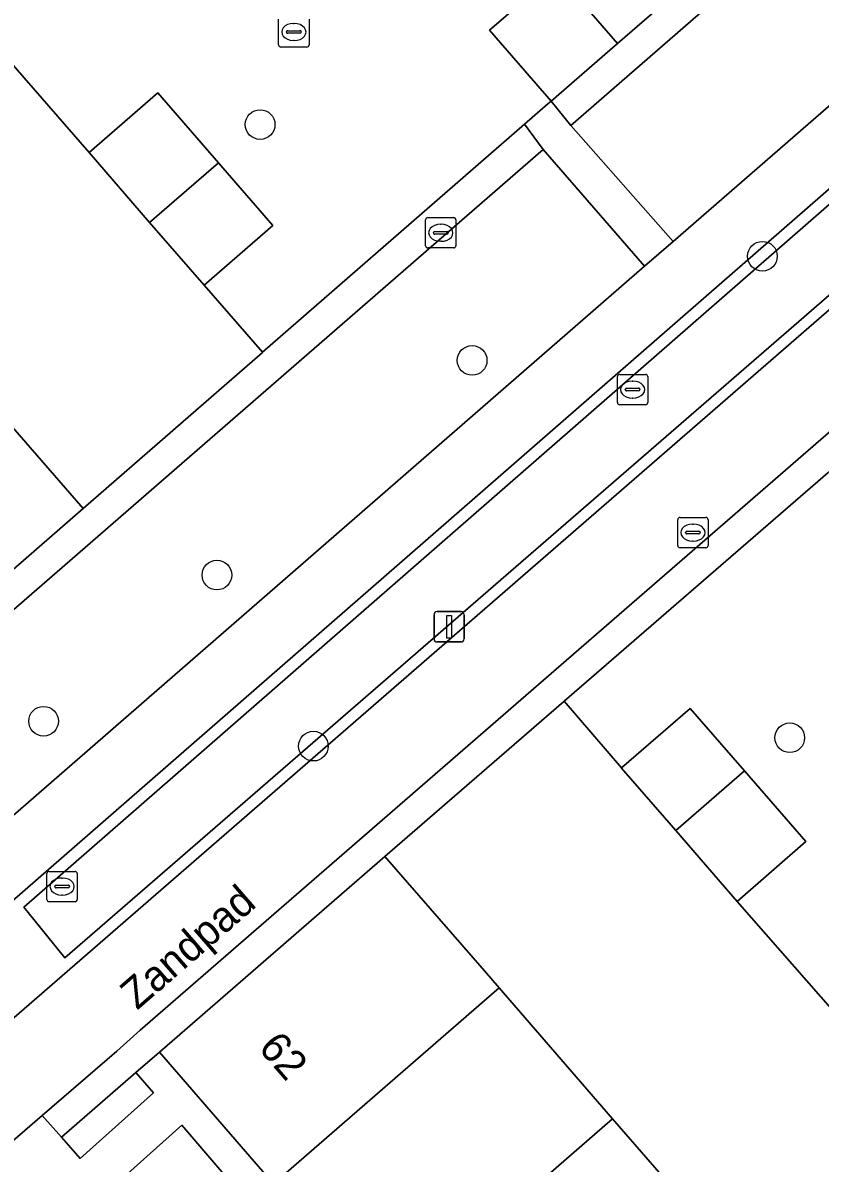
# Model space of a CAD drawing. Extents: x 155887 to 156869, y 383880 to 384678.
# Drawn here: x 156605.19 to 156631.48, y 384373.73 to 384411.31 of the extents above; entities that cross this region are included whole.
import ezdxf

# ---------------------------------------------------------------- set-up
doc = ezdxf.new("R2010")
doc.units = 0
for name, color, linetype in [('IMGEO_Boom', 7, 'Continuous'), ('IMGEO_Erf', 7, 'Continuous'), ('IMGEO_Fietspad_gesloten', 7, 'Continuous'), ('IMGEO_Greppel_droge_sloot', 7, 'Continuous'), ('IMGEO_Groenvoorziening', 7, 'Continuous'), ('IMGEO_Haag', 7, 'Continuous'), ('IMGEO_Kolk', 7, 'Continuous'), ('IMGEO_Lichtmast', 7, 'Continuous'), ('IMGEO_Muur', 7, 'Continuous'), ('IMGEO_Openbare_ruimte_label', 7, 'Continuous'), ('IMGEO_Pand', 7, 'Continuous'), ('IMGEO_Pand_nummerreeks', 7, 'Continuous'), ('IMGEO_Rijbaan_lokaal_open', 7, 'Continuous'), ('IMGEO_Rioolput', 7, 'Continuous'), ('IMGEO_Voetpad_gesloten', 7, 'Continuous'), ('IMGEO_Voetpad_open', 7, 'Continuous')]:
    doc.layers.add(name, color=color, linetype=linetype)

msp = doc.modelspace()

# ---------------------------------------------------------------- linework, layer by layer
at = {"layer": 'IMGEO_Boom'}
for centre in [(156613.015, 384407.953), (156629.576, 384403.615), (156620.005, 384400.184), (156611.589, 384393.11), (156605.875, 384388.293), (156630.478, 384387.748), (156614.769, 384387.471)]:
    msp.add_circle(centre, 0.489, dxfattribs=at)
at = {"layer": 'IMGEO_Erf'}
for points in [[(156622.77, 384412.964), (156624.799, 384410.629), (156629.491, 384414.693)], [(156592.225, 384412.512), (156595.968, 384408.203), (156599.71, 384403.894), (156603.451, 384399.587), (156603.897, 384399.074), (156607.175, 384395.299), (156613.093, 384400.447), (156613.095, 384400.449), (156611.165, 384402.667), (156609.372, 384404.731), (156607.372, 384407.033), (156603.679, 384411.277), (156601.89, 384413.348)], [(156639.775, 384369.677), (156636.232, 384373.777), (156634.282, 384376.018), (156632.444, 384378.131), (156628.745, 384382.356), (156626.717, 384384.687), (156624.927, 384386.746), (156624.934, 384386.752), (156623.034, 384388.948), (156623.028, 384388.943), (156617.13, 384383.84), (156620.408, 384380.065), (156620.894, 384379.505), (156624.635, 384375.195), (156628.376, 384370.886)]]:
    msp.add_lwpolyline(points, dxfattribs=at)
at = {"layer": 'IMGEO_Fietspad_gesloten'}
for points in [[(156648.55, 384416.417), (156603.807, 384377.588), (156601.828, 384375.893), (156557.079, 384337.043), (156554.933, 384335.268), (156551.774, 384332.513), (156513.461, 384299.101), (156507.808, 384294.187), (156504.978, 384291.727), (156500, 384287.4), (156473.684, 384264.525)], [(156558.966, 384334.66), (156561.392, 384336.777), (156562.189, 384337.469), (156600.633, 384370.82), (156601.427, 384371.495), (156603.862, 384373.612), (156605.833, 384375.304), (156608.293, 384377.417), (156609.06, 384378.112), (156647.459, 384411.414)]]:
    msp.add_lwpolyline(points, dxfattribs=at)
at = {"layer": 'IMGEO_Greppel_droge_sloot'}
msp.add_lwpolyline([(156606.571, 384380.499), (156645.156, 384413.932), (156643.668, 384415.697), (156605.228, 384382.164)], close=True, dxfattribs=at)
at = {"layer": 'IMGEO_Groenvoorziening'}
for points in [[(156623.254, 384407.928), (156641.983, 384424.198), (156641.318, 384424.951), (156638.143, 384422.187), (156629.491, 384414.693), (156624.799, 384410.629), (156622.608, 384408.731)], [(156626.631, 384404.101), (156645.359, 384420.378), (156641.983, 384424.198), (156623.254, 384407.928)], [(156645.156, 384413.932), (156606.571, 384380.499), (156605.228, 384382.164), (156643.668, 384415.697)], [(156631.737, 384396.479), (156632.581, 384397.235), (156634.739, 384399.099), (156639.468, 384403.182), (156648.082, 384410.742), (156648.886, 384411.439), (156651.258, 384413.495), (156650.627, 384414.2), (156648.273, 384412.157), (156647.459, 384411.414), (156609.06, 384378.112), (156608.293, 384377.417), (156605.833, 384375.304), (156606.461, 384374.583), (156608.916, 384376.712), (156609.692, 384377.385), (156617.13, 384383.84), (156623.028, 384388.943), (156623.034, 384388.948)], [(156622.343, 384407.137), (156621.732, 384407.963), (156613.095, 384400.449), (156613.093, 384400.447), (156607.175, 384395.299), (156599.743, 384388.83), (156598.916, 384388.126), (156596.501, 384386.03), (156596.515, 384386.014), (156597.17, 384385.27)], [(156600.546, 384381.431), (156625.693, 384403.286), (156622.343, 384407.137), (156597.17, 384385.27)], [(156609.5, 384376.051), (156608.916, 384376.712), (156606.461, 384374.583), (156607.076, 384373.878)], [(156610.435, 384374.979), (156608.025, 384372.827), (156610.845, 384369.603), (156613.198, 384371.753)]]:
    msp.add_lwpolyline(points, close=True, dxfattribs=at)
for points in [[(156646.409, 384418.594), (156602.253, 384380.125)], [(156602.136, 384379.64), (156603.807, 384377.588), (156648.55, 384416.417)]]:
    msp.add_lwpolyline(points, dxfattribs=at)
at = {"layer": 'IMGEO_Haag'}
for points in [[(156623.254, 384407.928), (156641.983, 384424.198), (156641.318, 384424.951), (156638.143, 384422.187), (156629.491, 384414.693), (156624.799, 384410.629), (156622.608, 384408.731)], [(156631.737, 384396.479), (156632.581, 384397.235), (156634.739, 384399.099), (156639.468, 384403.182), (156648.082, 384410.742), (156648.886, 384411.439), (156651.258, 384413.495), (156650.627, 384414.2), (156648.273, 384412.157), (156647.459, 384411.414), (156609.06, 384378.112), (156608.293, 384377.417), (156605.833, 384375.304), (156606.461, 384374.583), (156608.916, 384376.712), (156609.692, 384377.385), (156617.13, 384383.84), (156623.028, 384388.943), (156623.034, 384388.948)], [(156622.343, 384407.137), (156621.732, 384407.963), (156613.095, 384400.449), (156613.093, 384400.447), (156607.175, 384395.299), (156599.743, 384388.83), (156598.916, 384388.126), (156596.501, 384386.03), (156596.515, 384386.014), (156597.17, 384385.27)]]:
    msp.add_lwpolyline(points, close=True, dxfattribs=at)
at = {"layer": 'IMGEO_Kolk'}
for p, q in [((156613.625, 384410.58), (156613.625, 384411.432)), ((156614.626, 384411.432), (156614.626, 384410.58)), ((156613.884, 384411), (156613.884, 384411.012)), ((156613.927, 384411.049), (156614.325, 384411.049)), ((156614.113, 384411.286), (156614.138, 384411.286)), ((156614.368, 384411.012), (156614.368, 384411)), ((156614.322, 384410.963), (156613.924, 384410.963)), ((156614.136, 384410.726), (156614.111, 384410.726)), ((156614.552, 384410.506), (156613.7, 384410.506)), ((156624.795, 384398.796), (156624.795, 384399.648)), ((156624.87, 384399.722), (156625.722, 384399.722)), ((156625.283, 384399.502), (156625.308, 384399.502)), ((156625.796, 384399.648), (156625.796, 384398.796)), ((156625.054, 384399.216), (156625.054, 384399.228)), ((156625.492, 384399.179), (156625.094, 384399.179)), ((156625.097, 384399.265), (156625.495, 384399.265)), ((156625.538, 384399.228), (156625.538, 384399.216)), ((156625.722, 384398.722), (156624.87, 384398.722)), ((156625.306, 384398.942), (156625.281, 384398.942)), ((156605.985, 384382.419), (156605.985, 384383.271)), ((156606.06, 384383.345), (156606.912, 384383.345)), ((156606.986, 384383.271), (156606.986, 384382.419)), ((156606.244, 384382.839), (156606.244, 384382.851)), ((156606.287, 384382.888), (156606.685, 384382.888)), ((156606.473, 384383.125), (156606.498, 384383.125)), ((156606.728, 384382.851), (156606.728, 384382.839)), ((156606.682, 384382.802), (156606.284, 384382.802)), ((156606.496, 384382.565), (156606.471, 384382.565)), ((156606.912, 384382.345), (156606.06, 384382.345))]:
    msp.add_line(p, q, dxfattribs=at)
for points in [[(156613.625, 384410.58), (156613.625, 384411.432)], [(156614.626, 384411.432), (156614.626, 384410.58)], [(156614.552, 384410.506), (156613.7, 384410.506)], [(156624.795, 384398.796), (156624.795, 384399.648)], [(156624.87, 384399.722), (156625.722, 384399.722)], [(156625.796, 384399.648), (156625.796, 384398.796)], [(156625.722, 384398.722), (156624.87, 384398.722)], [(156605.985, 384382.419), (156605.985, 384383.271)], [(156606.06, 384383.345), (156606.912, 384383.345)], [(156606.986, 384383.271), (156606.986, 384382.419)], [(156606.912, 384382.345), (156606.06, 384382.345)]]:
    msp.add_lwpolyline(points, dxfattribs=at)
for centre, radius, start, end in [((156613.924, 384411.009), 0.0403, 85.8775, 175.7526), ((156613.921, 384410.999), 0.0366, 178.938, 274.7102), ((156614.325, 384411.006), 0.043, 264.8664, 352.4533), ((156614.329, 384411.011), 0.0386, 1.7309, 96.639), ((156613.702, 384410.582), 0.0765, 181.552, 268.448), ((156613.702, 384410.582), 0.0765, 181.552, 268.448), ((156614.55, 384410.582), 0.0765, 271.552, 358.448), ((156614.55, 384410.582), 0.0765, 271.552, 358.448), ((156624.872, 384399.646), 0.0765, 91.552, 178.448), ((156624.872, 384399.646), 0.0765, 91.552, 178.448), ((156625.72, 384399.646), 0.0765, 1.552, 88.448), ((156625.72, 384399.646), 0.0765, 1.552, 88.448), ((156625.094, 384399.225), 0.0403, 85.8775, 175.7526), ((156625.091, 384399.215), 0.0366, 178.938, 274.7102), ((156625.495, 384399.222), 0.043, 264.8664, 352.4533), ((156625.499, 384399.227), 0.0386, 1.7309, 96.639), ((156624.872, 384398.798), 0.0765, 181.552, 268.448), ((156624.872, 384398.798), 0.0765, 181.552, 268.448), ((156625.72, 384398.798), 0.0765, 271.552, 358.448), ((156625.72, 384398.798), 0.0765, 271.552, 358.448), ((156606.062, 384383.269), 0.0765, 91.552, 178.448), ((156606.062, 384383.269), 0.0765, 91.552, 178.448), ((156606.91, 384383.269), 0.0765, 1.552, 88.448), ((156606.91, 384383.269), 0.0765, 1.552, 88.448), ((156606.284, 384382.848), 0.0403, 85.8775, 175.7526), ((156606.281, 384382.838), 0.0366, 178.938, 274.7102), ((156606.685, 384382.845), 0.043, 264.8664, 352.4533), ((156606.689, 384382.85), 0.0386, 1.7309, 96.639), ((156606.062, 384382.421), 0.0765, 181.552, 268.448), ((156606.062, 384382.421), 0.0765, 181.552, 268.448), ((156606.91, 384382.421), 0.0765, 271.552, 358.448), ((156606.91, 384382.421), 0.0765, 271.552, 358.448)]:
    msp.add_arc(centre, radius, start, end, dxfattribs=at)
for centre, major_axis, ratio, start_param, end_param in [((156614.112, 384411.006), (-0.387, 0.002), 0.722429, 4.712389, 7.853982), ((156614.137, 384411.006), (-0.39, 0.002), 0.717154, 1.570796, 4.712389), ((156625.282, 384399.222), (-0.387, 0.002), 0.722429, 4.712389, 7.853982), ((156625.307, 384399.222), (-0.39, 0.002), 0.717154, 1.570796, 4.712389), ((156606.472, 384382.845), (-0.387, 0.002), 0.722429, 4.712389, 7.853982), ((156606.497, 384382.845), (-0.39, 0.002), 0.717154, 1.570796, 4.712389)]:
    msp.add_ellipse(centre, major_axis=major_axis, ratio=ratio, start_param=start_param, end_param=end_param, dxfattribs=at)
at = {"layer": 'IMGEO_Lichtmast'}
for p, q in [((156618.85, 384391.904), (156619.64, 384391.904)), ((156619.64, 384391.904), (156618.85, 384391.904)), ((156618.75, 384391.004), (156618.75, 384391.804)), ((156618.75, 384391.804), (156618.75, 384391.004)), ((156619.74, 384391.804), (156619.74, 384391.004)), ((156619.74, 384391.004), (156619.74, 384391.804)), ((156619.64, 384390.904), (156618.85, 384390.904)), ((156618.85, 384390.904), (156619.64, 384390.904))]:
    msp.add_line(p, q, dxfattribs=at)
msp.add_lwpolyline([(156619.17, 384391.779), (156619.32, 384391.779), (156619.32, 384391.029), (156619.17, 384391.029), (156619.17, 384391.779)], dxfattribs=at)
for centre, start, end in [((156618.85, 384391.804), 90, 180), ((156618.85, 384391.804), 90, 180), ((156619.64, 384391.804), 0, 90), ((156619.64, 384391.804), 360, 90), ((156618.85, 384391.004), 180, 270), ((156618.85, 384391.004), 180, 270), ((156619.64, 384391.004), 270, 0), ((156619.64, 384391.004), 270, 0)]:
    msp.add_arc(centre, 0.1, start, end, dxfattribs=at)
at = {"layer": 'IMGEO_Muur'}
for points in [[(156624.799, 384410.629), (156629.491, 384414.693)], [(156607.175, 384395.299), (156613.093, 384400.447)], [(156617.13, 384383.84), (156623.028, 384388.943)]]:
    msp.add_lwpolyline(points, dxfattribs=at)
at = {"layer": 'IMGEO_Pand'}
for points in [[(156622.47, 384408.89), (156622.608, 384408.731), (156624.799, 384410.629), (156622.77, 384412.964), (156620.582, 384411.063)], [(156609.372, 384404.731), (156611.637, 384406.698), (156609.637, 384409), (156607.372, 384407.033)], [(156609.372, 384404.731), (156611.165, 384402.667), (156613.43, 384404.634), (156611.637, 384406.698)], [(156603.451, 384399.587), (156596.013, 384393.125), (156599.743, 384388.83), (156607.175, 384395.299), (156603.897, 384399.074)], [(156627.191, 384388.715), (156624.934, 384386.752), (156624.927, 384386.746), (156626.717, 384384.687), (156628.983, 384386.655)], [(156626.717, 384384.687), (156628.745, 384382.356), (156631.009, 384384.325), (156628.983, 384386.655)], [(156613.458, 384373.047), (156620.894, 384379.505), (156620.408, 384380.065), (156617.13, 384383.84), (156609.692, 384377.385)], [(156613.458, 384373.047), (156617.2, 384368.735), (156624.635, 384375.195), (156620.894, 384379.505)], [(156620.941, 384364.426), (156628.376, 384370.886), (156624.635, 384375.195), (156617.2, 384368.735)]]:
    msp.add_lwpolyline(points, close=True, dxfattribs=at)
at = {"layer": 'IMGEO_Rijbaan_lokaal_open'}
for points in [[(156605.95, 384413.238), (156603.679, 384411.277), (156607.372, 384407.033), (156609.637, 384409), (156611.637, 384406.698), (156613.43, 384404.634), (156611.165, 384402.667), (156613.095, 384400.449), (156621.732, 384407.963), (156622.503, 384408.639), (156622.608, 384408.731), (156622.47, 384408.89), (156620.582, 384411.063), (156622.77, 384412.964)], [(156631.737, 384396.479), (156623.034, 384388.948), (156624.934, 384386.752), (156627.191, 384388.715), (156628.983, 384386.655), (156631.009, 384384.325), (156628.745, 384382.356), (156632.444, 384378.131)]]:
    msp.add_lwpolyline(points, dxfattribs=at)
at = {"layer": 'IMGEO_Rioolput'}
for p, q in [((156618.471, 384403.962), (156618.471, 384404.814)), ((156618.546, 384404.888), (156619.398, 384404.888)), ((156618.959, 384404.668), (156618.984, 384404.668)), ((156619.472, 384404.814), (156619.472, 384403.962)), ((156618.73, 384404.382), (156618.73, 384404.394)), ((156619.168, 384404.345), (156618.77, 384404.345)), ((156618.773, 384404.431), (156619.171, 384404.431)), ((156619.214, 384404.394), (156619.214, 384404.382)), ((156619.398, 384403.888), (156618.546, 384403.888)), ((156618.982, 384404.108), (156618.957, 384404.108)), ((156626.785, 384394.082), (156626.785, 384394.934)), ((156626.86, 384395.008), (156627.712, 384395.008)), ((156627.786, 384394.934), (156627.786, 384394.082)), ((156627.044, 384394.502), (156627.044, 384394.514)), ((156627.482, 384394.465), (156627.084, 384394.465)), ((156627.087, 384394.551), (156627.485, 384394.551)), ((156627.273, 384394.788), (156627.298, 384394.788)), ((156627.528, 384394.514), (156627.528, 384394.502)), ((156627.296, 384394.228), (156627.271, 384394.228)), ((156627.712, 384394.008), (156626.86, 384394.008))]:
    msp.add_line(p, q, dxfattribs=at)
for points in [[(156618.471, 384403.962), (156618.471, 384404.814)], [(156618.546, 384404.888), (156619.398, 384404.888)], [(156619.472, 384404.814), (156619.472, 384403.962)], [(156619.398, 384403.888), (156618.546, 384403.888)], [(156626.785, 384394.082), (156626.785, 384394.934)], [(156626.86, 384395.008), (156627.712, 384395.008)], [(156627.786, 384394.934), (156627.786, 384394.082)], [(156627.712, 384394.008), (156626.86, 384394.008)]]:
    msp.add_lwpolyline(points, dxfattribs=at)
for centre, radius, start, end in [((156618.548, 384404.812), 0.0765, 91.552, 178.448), ((156618.548, 384404.812), 0.0765, 91.552, 178.448), ((156619.396, 384404.812), 0.0765, 1.552, 88.448), ((156619.396, 384404.812), 0.0765, 1.552, 88.448), ((156618.77, 384404.391), 0.0403, 85.8775, 175.7526), ((156618.767, 384404.381), 0.0366, 178.938, 274.7102), ((156619.171, 384404.388), 0.043, 264.8664, 352.4533), ((156619.175, 384404.393), 0.0386, 1.7309, 96.639), ((156618.548, 384403.964), 0.0765, 181.552, 268.448), ((156618.548, 384403.964), 0.0765, 181.552, 268.448), ((156619.396, 384403.964), 0.0765, 271.552, 358.448), ((156619.396, 384403.964), 0.0765, 271.552, 358.448), ((156626.862, 384394.932), 0.0765, 91.552, 178.448), ((156626.862, 384394.932), 0.0765, 91.552, 178.448), ((156627.71, 384394.932), 0.0765, 1.552, 88.448), ((156627.71, 384394.932), 0.0765, 1.552, 88.448), ((156627.084, 384394.511), 0.0403, 85.8775, 175.7526), ((156627.081, 384394.501), 0.0366, 178.938, 274.7102), ((156627.485, 384394.508), 0.043, 264.8664, 352.4533), ((156627.489, 384394.513), 0.0386, 1.7309, 96.639), ((156626.862, 384394.084), 0.0765, 181.552, 268.448), ((156626.862, 384394.084), 0.0765, 181.552, 268.448), ((156627.71, 384394.084), 0.0765, 271.552, 358.448), ((156627.71, 384394.084), 0.0765, 271.552, 358.448)]:
    msp.add_arc(centre, radius, start, end, dxfattribs=at)
for centre, major_axis, ratio, start_param, end_param in [((156618.958, 384404.388), (-0.387, 0.002), 0.722429, 4.712389, 7.853982), ((156618.983, 384404.388), (-0.39, 0.002), 0.717154, 1.570796, 4.712389), ((156627.272, 384394.508), (-0.387, 0.002), 0.722429, 4.712389, 7.853982), ((156627.297, 384394.508), (-0.39, 0.002), 0.717154, 1.570796, 4.712389)]:
    msp.add_ellipse(centre, major_axis=major_axis, ratio=ratio, start_param=start_param, end_param=end_param, dxfattribs=at)
at = {"layer": 'IMGEO_Voetpad_gesloten'}
msp.add_lwpolyline([(156645.359, 384420.378), (156626.631, 384404.101), (156625.693, 384403.286), (156600.546, 384381.431), (156598.543, 384379.697), (156579.802, 384363.427), (156578.944, 384362.682), (156553.763, 384340.821), (156551.693, 384339.037), (156548.518, 384336.271), (156532.232, 384322.082), (156531.31, 384321.278), (156510.173, 384302.862), (156511.511, 384301.331), (156549.833, 384334.752), (156552.702, 384337.254), (156555.433, 384339.564), (156555.463, 384339.578), (156599.719, 384377.942), (156602.187, 384380.108), (156602.253, 384380.125), (156646.409, 384418.594)], dxfattribs=at)
at = {"layer": 'IMGEO_Voetpad_open'}
for points in [[(156623.254, 384407.928), (156622.608, 384408.731), (156622.503, 384408.639), (156621.732, 384407.963), (156622.343, 384407.137), (156625.693, 384403.286), (156626.631, 384404.101)], [(156610.845, 384369.603), (156608.025, 384372.827), (156610.435, 384374.979), (156613.198, 384371.753)]]:
    msp.add_lwpolyline(points, close=True, dxfattribs=at)
msp.add_lwpolyline([(156643.361, 384338.598), (156639.624, 384342.903), (156635.904, 384347.188), (156632.165, 384351.495), (156628.423, 384355.807), (156624.683, 384360.115), (156620.941, 384364.426), (156617.2, 384368.735), (156613.458, 384373.047), (156609.692, 384377.385), (156608.916, 384376.712), (156609.5, 384376.051), (156607.076, 384373.878), (156606.461, 384374.583), (156605.833, 384375.304), (156603.862, 384373.612)], dxfattribs=at)

# ---------------------------------------------------------------- texts
at = {"layer": 'IMGEO_Openbare_ruimte_label'}
msp.add_text('Zandpad', height=1, rotation=40.9865, dxfattribs=at).set_placement((156608.957, 384378.752))
at = {"layer": 'IMGEO_Pand_nummerreeks'}
msp.add_text('62', height=1, rotation=310.9596, dxfattribs=at).set_placement((156612.923, 384377.508))

doc.saveas('drawing.dxf')
